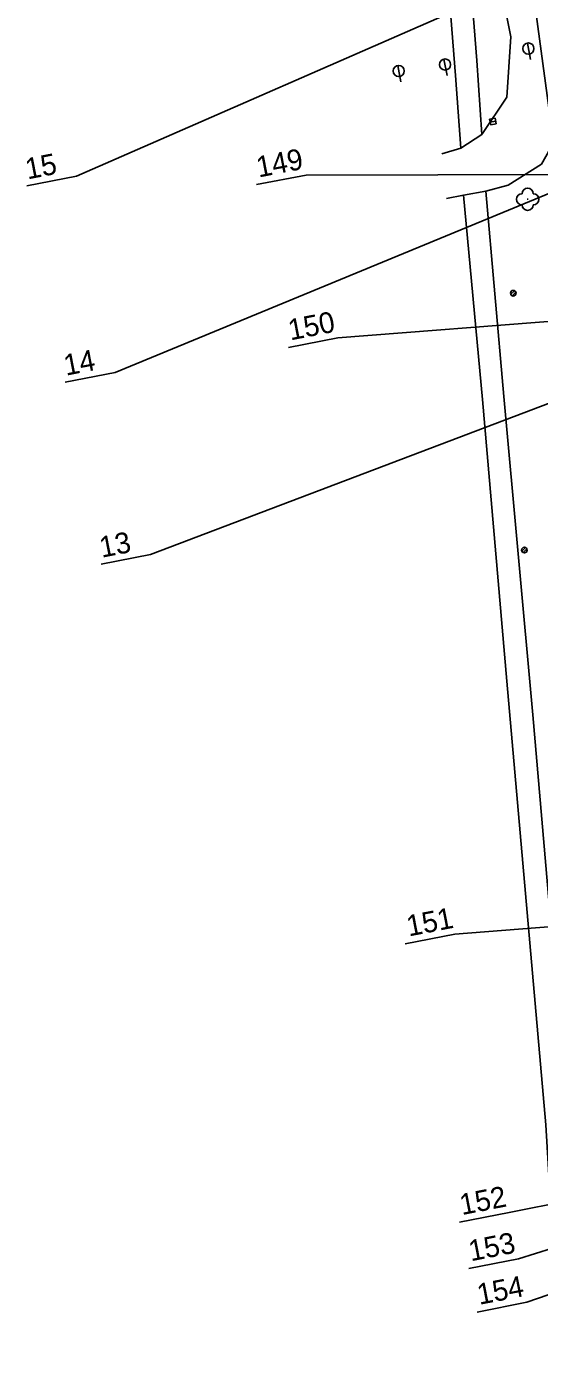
# Model space of a CAD drawing. Extents: x -545736 to -544888, y -1122892 to -1119128.
# Drawn here: x -545247.1 to -545201.3, y -1122198.3 to -1122078 of the extents above; entities that cross this region are included whole.
import ezdxf

# ---------------------------------------------------------------- set-up
doc = ezdxf.new("R2010")
doc.units = 0
for name, color, linetype in [('osvětlené plochy-hodnota-obrys', 7, 'Continuous'), ('so180602', 7, 'Continuous'), ('Vrstva 36', 7, 'Continuous'), ('Vrstva 43', 7, 'Continuous'), ('Vrstva 50', 7, 'Continuous'), ('Vrstva 51', 7, 'Continuous'), ('Vrstva 63', 7, 'Continuous')]:
    doc.layers.add(name, color=color, linetype=linetype)

msp = doc.modelspace()

# ---------------------------------------------------------------- linework, layer by layer
at = {"layer": 'osvětlené plochy-hodnota-obrys'}
msp.add_lwpolyline([(-545179.45, -1122198.29), (-545199.55, -1122091.48), (-545209.58, -1122017.25), (-545196.22, -1122014.24)], dxfattribs=at)
at = {"layer": 'Vrstva 36'}
for p, q in [((-545203.81, -1122101.99), (-545203.48, -1122101.67)), ((-545203.68, -1122102.12), (-545203.35, -1122101.8)), ((-545202.81, -1122125), (-545202.49, -1122124.68)), ((-545202.68, -1122125.14), (-545202.35, -1122124.81))]:
    msp.add_line(p, q, dxfattribs=at)
for centre in [(-545203.58, -1122101.9), (-545202.58, -1122124.91)]:
    msp.add_circle(centre, 0.25, dxfattribs=at)
at = {"layer": 'Vrstva 43'}
for p, q in [((-545202.02, -1122080.96), (-545202.31, -1122079.49)), ((-545213.64, -1122082.97), (-545213.92, -1122081.5)), ((-545209.49, -1122082.39), (-545209.78, -1122080.92))]:
    msp.add_line(p, q, dxfattribs=at)
msp.add_lwpolyline([(-545205.65, -1122086.56), (-545205.7, -1122086.32), (-545205.21, -1122086.22), (-545205.11, -1122086.71), (-545205.6, -1122086.81), (-545205.65, -1122086.56), (-545205.16, -1122086.47)], dxfattribs=at)
for centre in [(-545202.22, -1122079.98), (-545213.83, -1122081.99), (-545209.68, -1122081.41)]:
    msp.add_circle(centre, 0.498, dxfattribs=at)
at = {"layer": 'Vrstva 50'}
msp.add_line((-545202.32, -1122093.48), (-545202.25, -1122093.48), dxfattribs=at)
for centre, start, end in [((-545202.29, -1122092.98), 0, 180), ((-545202.79, -1122093.48), 90, 270), ((-545202.29, -1122093.98), 180, 0), ((-545201.79, -1122093.48), 270, 90)]:
    msp.add_arc(centre, 0.5, start, end, dxfattribs=at)
at = {"layer": 'Vrstva 51'}
msp.add_line((-545209.54, -1122093.42), (-545208.04, -1122093.12), dxfattribs=at)
for points in [[(-545206.03, -1122092.76), (-545204.03, -1122092.23), (-545201.06, -1122090.34), (-545199.23, -1122087.12), (-545198.86, -1122084.01), (-545199.94, -1122078.23), (-545205.43, -1122050.35), (-545211.6, -1122018.71)], [(-545206.39, -1122087.67), (-545206.84, -1122081.04), (-545208.08, -1122065.18), (-545210, -1122054.7), (-545214.46, -1122032.18), (-545216.77, -1122020.6)], [(-545208.28, -1122088.89), (-545208.75, -1122082.38), (-545210.09, -1122065.37), (-545211.8, -1122055.4), (-545216.49, -1122032.41), (-545218.67, -1122021.15)], [(-545209.97, -1122089.42), (-545208.28, -1122088.89), (-545206.39, -1122087.67), (-545204.15, -1122084.34), (-545203.81, -1122078.94), (-545209.32, -1122051.16), (-545215.35, -1122020.71)], [(-545185.18, -1122196.78), (-545189.87, -1122178.56), (-545194.38, -1122179.53), (-545193.86, -1122181.64), (-545193.9, -1122184.29), (-545194.87, -1122186.34), (-545196.28, -1122187.78), (-545197.94, -1122188.7), (-545199.92, -1122188.88), (-545200.66, -1122176.4), (-545204.15, -1122136.64), (-545206.34, -1122111.43), (-545208.04, -1122093.12), (-545206.03, -1122092.76), (-545204.42, -1122111.14), (-545201.84, -1122139.67), (-545198.74, -1122175.32), (-545197.94, -1122188.7)]]:
    msp.add_lwpolyline(points, dxfattribs=at)
at = {"layer": 'Vrstva 63'}
for p, q in [((-545181.06, -1122064.42), (-545242.67, -1122091.42)), ((-545242.67, -1122091.42), (-545247.12, -1122092.29)), ((-545222.13, -1122091.31), (-545226.57, -1122092.17)), ((-545194.74, -1122091.26), (-545222.13, -1122091.31)), ((-545198.87, -1122092.34), (-545239.23, -1122109)), ((-545173.65, -1122102.33), (-545219.27, -1122105.9)), ((-545178.46, -1122103.41), (-545236.04, -1122125.32)), ((-545219.27, -1122105.9), (-545223.71, -1122106.77)), ((-545239.23, -1122109), (-545243.68, -1122109.87)), ((-545236.04, -1122125.32), (-545240.48, -1122126.18)), ((-545185.91, -1122157.5), (-545208.81, -1122159.33)), ((-545208.81, -1122159.33), (-545213.26, -1122160.19)), ((-545145.45, -1122172.56), (-545202.36, -1122192.3)), ((-545164.12, -1122176.25), (-545203.12, -1122188.4)), ((-545171.15, -1122177.62), (-545203.93, -1122184.26)), ((-545203.93, -1122184.26), (-545208.38, -1122185.13)), ((-545203.12, -1122188.4), (-545207.57, -1122189.26)), ((-545202.36, -1122192.3), (-545206.8, -1122193.17))]:
    msp.add_line(p, q, dxfattribs=at)

# ---------------------------------------------------------------- texts
at = {"layer": 'so180602'}
for s, p in [('149', (-545226.38, -1122091.54)), ('15', (-545247.06, -1122091.71)), ('150', (-545223.53, -1122106.13)), ('14', (-545243.62, -1122109.29)), ('13', (-545240.42, -1122125.6)), ('151', (-545212.93, -1122159.53)), ('152', (-545208.18, -1122184.49)), ('153', (-545207.38, -1122188.63)), ('154', (-545206.62, -1122192.53))]:
    msp.add_text(s, height=1.875, rotation=10.9955, dxfattribs=at).set_placement(p)

doc.saveas('drawing.dxf')
